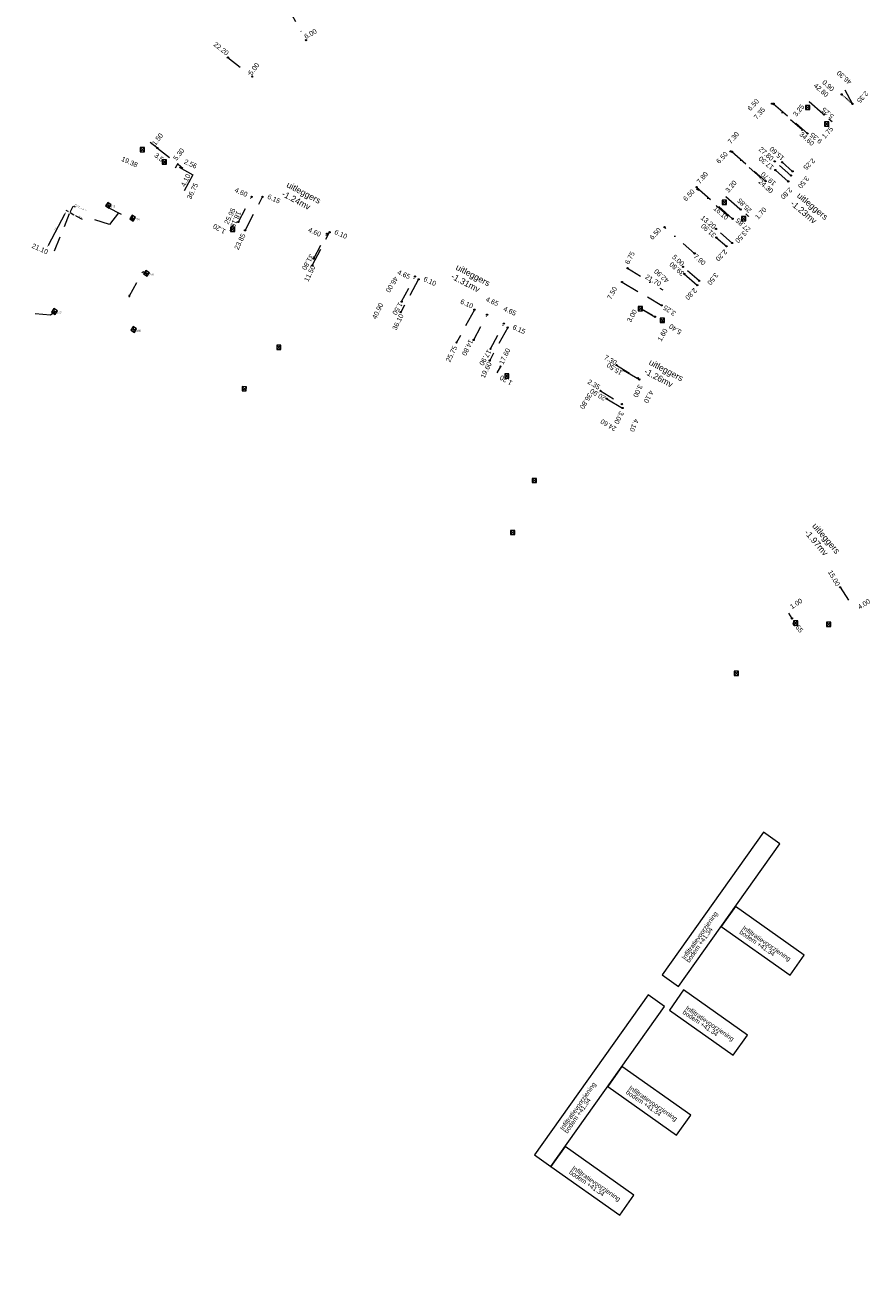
# Model space of a CAD drawing. Header units: inches. Extents: x 0 to 191500, y 0 to 342750.
# Tile 514 of 547: x 189521 to 189658, y 334929 to 335135. Entities that reach past the tile are written whole.
import ezdxf
from ezdxf.enums import TextEntityAlignment as Align

# ---------------------------------------------------------------- set-up
doc = ezdxf.new("R2010")
doc.units = ezdxf.units.IN
doc.header["$MEASUREMENT"] = 0
for name, pattern in [('RI-HWA_HUISAANSLUITING', [4.8, 3, -1.8]), ('RI-HWA_KOLKAANSLUITING', [4.3, 2.5, -1.8]), ('RI-VWA_HUISAANSLUITING', [6.1, 2.5, -1.8, 0, -1.8]), ('STIPPELFIJN', [0.375, 0.25, -0.125])]:
    doc.linetypes.add(name, pattern=pattern)
doc.layers.get('0').update_dxf_attribs({"lineweight": 20})
for name, color, linetype, lineweight in [('ECW', 150, 'Continuous', 20), ('LOODLIJN', 11, 'STIPPELFIJN', 20), ('N-WE-RI-HWA-MAATVOERING-T25', 151, 'Continuous', 20), ('N-WE-RI-HWA_HUISAANSLUITING_PP_160-G', 150, 'RI-HWA_HUISAANSLUITING', 20), ('N-WE-RI-HWA_INFILTRATIE', 4, 'Continuous', 20), ('N-WE-RI-HWA_KOLK-S', 150, 'Continuous', 20), ('N-WE-RI-HWA_KOLKAANSLUITING_PP_160-G', 150, 'RI-HWA_KOLKAANSLUITING', 20), ('N-WE-RI-HWA_RIOOLPUT_ONTSTOPPINGSPUT-G', 150, 'Continuous', 20), ('N-WE-RI-INLAAT', 7, 'Continuous', 20), ('N-WE-RI-VWA-MAATVOERING-T25', 30, 'Continuous', 20), ('N-WE-RI-VWA_HUISAANSLUITING_PP_160-G', 20, 'RI-VWA_HUISAANSLUITING', 20), ('N-WE-RI-VWA_RIOOLPUT_ONTSTOPPINGSPUT-G', 30, 'Continuous', 20), ('Tekst algemeen', 7, 'Continuous', 20)]:
    doc.layers.add(name, color=color, linetype=linetype, lineweight=lineweight)
doc.styles.add('arial', font='arial.ttf')
doc.styles.add('ISO', font='isocpeur.ttf', dxfattribs={"height": 2.5})
doc.styles.add('NLCS-ISO', font='txt')
doc.styles.add('Style-arial', font='arial.shx')
picture_1 = doc.add_image_def('image1.ecw', size_in_pixel=(220000, 285000))

# ---------------------------------------------------------------- blocks, each defined once
blk = doc.blocks.new('A$C2C270354')
h = blk.add_hatch(color=256)
h.dxf.hatch_style = 1
edge = h.paths.add_edge_path()
edge.add_arc((0, 0), 0.1, 0, 360)
blk.add_circle((0, 0), 0.1)

msp = doc.modelspace()

# ---------------------------------------------------------------- linework, layer by layer
at = {"layer": 'LOODLIJN', "ltscale": 0.5}
msp.add_lwpolyline([(189653.62181, 335123.98515), (189655.38914, 335122.43627)], dxfattribs=at)
at = {"layer": 'N-WE-RI-HWA-MAATVOERING-T25', "elevation": 41.335}
msp.add_lwpolyline([(189553.98785, 335101.73404), (189554.5434, 335102.7977)], dxfattribs=at)
at = {"layer": 'N-WE-RI-HWA_HUISAANSLUITING_PP_160-G'}
for p, q in [((189545.64351, 335112.13842, 41.074), (189547.89194, 335110.89747, 41.074)), ((189547.89194, 335110.89747, 41.074), (189546.25379, 335107.83237, 41.074))]:
    msp.add_line(p, q, dxfattribs=at)
for points, elevation in [([(189655.38914, 335122.43627), (189654.215, 335124.662)], 41.22), ([(189642.52481, 335122.47464), (189648.05243, 335117.63027)], 41.22), ([(189648.31055, 335122.85577), (189652.07083, 335119.56028)], 41.22), ([(189635.74075, 335114.6579), (189641.23076, 335109.84648)], 41.22), ([(189642.8126, 335111.65142), (189644.91835, 335109.80594)], 41.22), ([(189643.93306, 335112.92992), (189645.62519, 335111.44694)], 41.22), ([(189556.4048, 335101.82549), (189559.25198, 335107.27674)], 41.335), ([(189629.99307, 335108.85819), (189635.85911, 335103.71722)], 41.22), ([(189634.77072, 335107.33045), (189638.4558, 335104.10087)], 41.22), ([(189567.35161, 335096.10799), (189570.17564, 335101.51492)], 41.335), ([(189633.18976, 335100.67139), (189634.84428, 335099.22138)], 41.22), ([(189627.98288, 335094.73015), (189630.08864, 335092.88467)], 41.22), ([(189584.68716, 335093.84199), (189581.77133, 335088.48401)], 41.339), ([(189617.82689, 335093.40109), (189624.29059, 335089.59706)], 41.198), ([(189593.77815, 335088.89463), (189590.86232, 335083.53665)], 41.339), ([(189620.61462, 335089.26575), (189624.57902, 335086.93261)], 41.198), ([(189599.20395, 335085.99881), (189596.26421, 335080.59692)], 41.339), ([(189598.02092, 335079.6409), (189597.44732, 335078.58688)], 41.339), ([(189618.07735, 335079.03969), (189620.66283, 335077.51808)], 41.198), ([(189615.33845, 335074.38583), (189617.92393, 335072.86422)], 41.198)]:
    msp.add_lwpolyline(points, dxfattribs=dict(at, elevation=elevation))
for points in [[(189655.38914, 335122.43627), (189654.215, 335124.662)], [(189642.52481, 335122.47464), (189648.05243, 335117.63027)], [(189635.74075, 335114.6579), (189641.23076, 335109.84648)], [(189642.8126, 335111.65142), (189644.91835, 335109.80594)], [(189643.93306, 335112.92992), (189645.62519, 335111.44694)], [(189556.4048, 335101.82549), (189559.25198, 335107.27674)], [(189629.99307, 335108.85819), (189635.85911, 335103.71722)], [(189553.98785, 335101.73404), (189554.5434, 335102.7977)], [(189567.35161, 335096.10799), (189570.17564, 335101.51492)], [(189633.18976, 335100.67139), (189634.84428, 335099.22138)], [(189627.98288, 335094.73015), (189630.08864, 335092.88467)], [(189584.68716, 335093.84199), (189581.77133, 335088.48401)], [(189617.82689, 335093.40109), (189624.29059, 335089.59706)], [(189593.77815, 335088.89463), (189590.86232, 335083.53665)], [(189599.20395, 335085.99881), (189596.26421, 335080.59692)], [(189598.02092, 335079.6409), (189597.44732, 335078.58688)], [(189618.07735, 335079.03969), (189620.66283, 335077.51808)], [(189615.33845, 335074.38583), (189617.92393, 335072.86422)]]:
    msp.add_lwpolyline(points, dxfattribs=at)
at = {"layer": 'N-WE-RI-HWA_INFILTRATIE'}
for p, q in [((189640.8955, 335003.71561), (189624.39815, 334980.44755)), ((189627.05519, 334978.56367), (189643.55254, 335001.83173)), ((189643.55254, 335001.83173), (189640.8955, 335003.71561)), ((189624.39815, 334980.44755), (189627.05519, 334978.56367))]:
    msp.add_line(p, q, dxfattribs=at)
at = {"layer": 'N-WE-RI-HWA_INFILTRATIE', "flags": 128}
for points in [[(189636.30952, 334991.61608), (189633.99583, 334988.35283), (189645.20813, 334980.40316), (189647.52182, 334983.66642), (189636.30952, 334991.61608)], [(189606.23937, 334949.2048), (189624.7415, 334975.30042), (189622.08446, 334977.18429), (189603.58233, 334951.08867), (189606.23937, 334949.2048)], [(189627.87095, 334977.98529), (189625.55726, 334974.72203), (189635.9538, 334967.35075), (189638.26749, 334970.61401), (189627.87095, 334977.98529)], [(189617.8129, 334965.52824), (189615.49921, 334962.26498), (189626.71152, 334954.31532), (189629.02521, 334957.57857), (189617.8129, 334965.52824)], [(189608.55306, 334952.46805), (189606.23937, 334949.2048), (189617.45168, 334941.25513), (189619.76537, 334944.51839), (189608.55306, 334952.46805)]]:
    msp.add_lwpolyline(points, close=True, dxfattribs=at)
at = {"layer": 'N-WE-RI-HWA_KOLK-S'}
for p, q in [((189647.75523, 335122.20332), (189647.75373, 335121.50687)), ((189647.75373, 335121.50687), (189648.45168, 335122.20182)), ((189647.75373, 335121.50687), (189648.45018, 335121.50537)), ((189648.45018, 335121.50537), (189647.75523, 335122.20332)), ((189648.45168, 335122.20182), (189647.75523, 335122.20332)), ((189648.45018, 335121.50537), (189648.45168, 335122.20182)), ((189650.81933, 335119.49751), (189650.81783, 335118.80105)), ((189650.81783, 335118.80105), (189651.51578, 335119.49601)), ((189651.51428, 335118.79956), (189650.81933, 335119.49751)), ((189651.51578, 335119.49601), (189650.81933, 335119.49751)), ((189651.51428, 335118.79956), (189651.51578, 335119.49601)), ((189650.81783, 335118.80105), (189651.51428, 335118.79956)), ((189539.33526, 335115.32317), (189539.33377, 335114.62672)), ((189539.33377, 335114.62672), (189540.03172, 335115.32167)), ((189540.03022, 335114.62522), (189539.33526, 335115.32317)), ((189540.03172, 335115.32167), (189539.33526, 335115.32317)), ((189540.03022, 335114.62522), (189540.03172, 335115.32167)), ((189539.33377, 335114.62672), (189540.03022, 335114.62522)), ((189542.89791, 335113.29796), (189542.89642, 335112.60151)), ((189542.89642, 335112.60151), (189543.59437, 335113.29646)), ((189543.59287, 335112.60001), (189542.89791, 335113.29796)), ((189543.59437, 335113.29646), (189542.89791, 335113.29796)), ((189543.59287, 335112.60001), (189543.59437, 335113.29646)), ((189542.89642, 335112.60151), (189543.59287, 335112.60001)), ((189534.02401, 335106.38987), (189533.64546, 335105.80528)), ((189533.64546, 335105.80528), (189534.6086, 335106.01132)), ((189533.64546, 335105.80528), (189534.23005, 335105.42673)), ((189534.23005, 335105.42673), (189534.02401, 335106.38987)), ((189534.6086, 335106.01132), (189534.02401, 335106.38987)), ((189534.23005, 335105.42673), (189534.6086, 335106.01132)), ((189634.17234, 335106.753), (189634.17084, 335106.05654)), ((189634.17084, 335106.05654), (189634.86879, 335106.7515)), ((189634.17084, 335106.05654), (189634.8673, 335106.05505)), ((189634.8673, 335106.05505), (189634.17234, 335106.753)), ((189634.86879, 335106.7515), (189634.17234, 335106.753)), ((189634.8673, 335106.05505), (189634.86879, 335106.7515)), ((189537.97861, 335104.31062), (189537.60006, 335103.72602)), ((189537.60006, 335103.72602), (189538.5632, 335103.93207)), ((189537.60006, 335103.72602), (189538.18465, 335103.34747)), ((189538.18465, 335103.34747), (189537.97861, 335104.31062)), ((189538.5632, 335103.93207), (189537.97861, 335104.31062)), ((189538.18465, 335103.34747), (189538.5632, 335103.93207)), ((189637.28373, 335104.0698), (189637.28223, 335103.37334)), ((189637.28223, 335103.37334), (189637.98018, 335104.0683)), ((189637.28223, 335103.37334), (189637.97868, 335103.37185)), ((189637.97868, 335103.37185), (189637.28373, 335104.0698)), ((189637.98018, 335104.0683), (189637.28373, 335104.0698)), ((189637.97868, 335103.37185), (189637.98018, 335104.0683)), ((189554.04418, 335102.32818), (189554.04268, 335101.63173)), ((189554.04268, 335101.63173), (189554.74063, 335102.32669)), ((189554.04268, 335101.63173), (189554.73913, 335101.63023)), ((189554.73913, 335101.63023), (189554.04418, 335102.32818)), ((189554.74063, 335102.32669), (189554.04418, 335102.32818)), ((189554.73913, 335101.63023), (189554.74063, 335102.32669)), ((189540.22265, 335095.3062), (189539.8441, 335094.72161)), ((189539.8441, 335094.72161), (189540.80725, 335094.92765)), ((189539.8441, 335094.72161), (189540.4287, 335094.34306)), ((189540.4287, 335094.34306), (189540.22265, 335095.3062)), ((189540.80725, 335094.92765), (189540.22265, 335095.3062)), ((189540.4287, 335094.34306), (189540.80725, 335094.92765)), ((189525.24683, 335089.06512), (189524.86828, 335088.48052)), ((189524.86828, 335088.48052), (189525.83143, 335088.68657)), ((189524.86828, 335088.48052), (189525.45288, 335088.10197)), ((189525.45288, 335088.10197), (189525.24683, 335089.06512)), ((189525.83143, 335088.68657), (189525.24683, 335089.06512)), ((189525.45288, 335088.10197), (189525.83143, 335088.68657)), ((189620.48546, 335089.4024), (189620.48397, 335088.70595)), ((189620.48397, 335088.70595), (189621.18192, 335089.4009)), ((189620.48397, 335088.70595), (189621.18042, 335088.70445)), ((189621.18042, 335088.70445), (189620.48546, 335089.4024)), ((189621.18192, 335089.4009), (189620.48546, 335089.4024)), ((189621.18042, 335088.70445), (189621.18192, 335089.4009)), ((189624.03936, 335087.51442), (189624.03786, 335086.81796)), ((189624.03786, 335086.81796), (189624.73581, 335087.51292)), ((189624.03786, 335086.81796), (189624.73432, 335086.81647)), ((189624.73432, 335086.81647), (189624.03936, 335087.51442)), ((189624.73581, 335087.51292), (189624.03936, 335087.51442)), ((189624.73432, 335086.81647), (189624.73581, 335087.51292)), ((189538.15345, 335086.13075), (189537.7749, 335085.54616)), ((189537.7749, 335085.54616), (189538.73804, 335085.7522)), ((189537.7749, 335085.54616), (189538.35949, 335085.16761)), ((189538.35949, 335085.16761), (189538.15345, 335086.13075)), ((189538.73804, 335085.7522), (189538.15345, 335086.13075)), ((189538.35949, 335085.16761), (189538.73804, 335085.7522)), ((189561.55922, 335083.09799, 41.621), (189561.55773, 335082.40154, 41.621)), ((189561.55773, 335082.40154, 41.621), (189562.25568, 335083.0965, 41.621)), ((189561.55773, 335082.40154, 41.621), (189562.25418, 335082.40005, 41.621)), ((189562.25418, 335082.40005, 41.621), (189561.55922, 335083.09799, 41.621)), ((189562.25568, 335083.0965, 41.621), (189561.55922, 335083.09799, 41.621)), ((189562.25418, 335082.40005, 41.621), (189562.25568, 335083.0965, 41.621)), ((189598.70994, 335078.44568), (189598.70844, 335077.74923)), ((189598.70844, 335077.74923), (189599.40639, 335078.44418)), ((189599.4049, 335077.74773), (189598.70994, 335078.44568)), ((189599.40639, 335078.44418), (189598.70994, 335078.44568)), ((189599.4049, 335077.74773), (189599.40639, 335078.44418)), ((189555.91322, 335076.34399, 41.615), (189555.91173, 335075.64754, 41.615)), ((189555.91173, 335075.64754, 41.615), (189556.60968, 335076.3425, 41.615)), ((189556.60818, 335075.64605, 41.615), (189555.91322, 335076.34399, 41.615)), ((189556.60968, 335076.3425, 41.615), (189555.91322, 335076.34399, 41.615)), ((189556.60818, 335075.64605, 41.615), (189556.60968, 335076.3425, 41.615)), ((189598.70844, 335077.74923), (189599.4049, 335077.74773)), ((189555.91173, 335075.64754, 41.615), (189556.60818, 335075.64605, 41.615)), ((189603.17591, 335061.39831), (189603.17441, 335060.70186)), ((189603.17441, 335060.70186), (189603.87236, 335061.39682)), ((189603.17441, 335060.70186), (189603.87086, 335060.70036)), ((189603.87086, 335060.70036), (189603.17591, 335061.39831)), ((189603.87236, 335061.39682), (189603.17591, 335061.39831)), ((189603.87086, 335060.70036), (189603.87236, 335061.39682)), ((189599.66122, 335052.92099, 41.762), (189599.65973, 335052.22454, 41.762)), ((189599.65973, 335052.22454, 41.762), (189600.35768, 335052.9195, 41.762)), ((189599.65973, 335052.22454, 41.762), (189600.35618, 335052.22305, 41.762)), ((189600.35618, 335052.22305, 41.762), (189599.66122, 335052.92099, 41.762)), ((189600.35768, 335052.9195, 41.762), (189599.66122, 335052.92099, 41.762)), ((189600.35618, 335052.22305, 41.762), (189600.35768, 335052.9195, 41.762)), ((189645.78203, 335038.1816), (189645.78053, 335037.48514)), ((189645.78053, 335037.48514), (189646.47848, 335038.1801)), ((189645.78053, 335037.48514), (189646.47698, 335037.48365)), ((189646.47698, 335037.48365), (189645.78203, 335038.1816)), ((189646.47848, 335038.1801), (189645.78203, 335038.1816)), ((189646.47698, 335037.48365), (189646.47848, 335038.1801)), ((189651.17574, 335037.96329), (189651.17424, 335037.26684)), ((189651.17424, 335037.26684), (189651.87219, 335037.9618)), ((189651.17424, 335037.26684), (189651.8707, 335037.26534)), ((189651.8707, 335037.26534), (189651.17574, 335037.96329)), ((189651.87219, 335037.9618), (189651.17574, 335037.96329)), ((189651.8707, 335037.26534), (189651.87219, 335037.9618)), ((189636.11722, 335029.93899, 41.943), (189636.11573, 335029.24254, 41.943)), ((189636.11573, 335029.24254, 41.943), (189636.81368, 335029.9375, 41.943)), ((189636.11573, 335029.24254, 41.943), (189636.81218, 335029.24105, 41.943)), ((189636.81218, 335029.24105, 41.943), (189636.11722, 335029.93899, 41.943)), ((189636.81368, 335029.9375, 41.943), (189636.11722, 335029.93899, 41.943)), ((189636.81218, 335029.24105, 41.943), (189636.81368, 335029.9375, 41.943))]:
    msp.add_line(p, q, dxfattribs=at)
at = {"layer": 'N-WE-RI-HWA_KOLKAANSLUITING_PP_160-G'}
for p, q in [((189545.46684, 335112.74981, 41.074), (189545.03212, 335111.96175, 41.074)), ((189525.36136, 335098.46388), (189527.81472, 335104.57173))]:
    msp.add_line(p, q, dxfattribs=at)
for points in [[(189648.31055, 335122.85577), (189652.07083, 335119.56028)], [(189634.77072, 335107.33045), (189638.4558, 335104.10087)], [(189535.79156, 335104.68255), (189534.33141, 335102.78592), (189531.157, 335103.77333)], [(189537.54718, 335091.12591), (189539.74797, 335095.09133), (189540.13458, 335094.91427)], [(189620.61462, 335089.26575), (189624.57902, 335086.93261)], [(189653.37876, 335043.63308), (189655.54838, 335040.27261)], [(189644.98126, 335039.40171), (189645.52366, 335038.56159)]]:
    msp.add_lwpolyline(points, dxfattribs=at)
for points, elevation in [([(189542.10653, 335115.24779), (189540.92407, 335116.17071)], 40.948), ([(189542.10653, 335115.24779), (189546.28458, 335111.98682)], 40.948), ([(189534.02062, 335105.70664), (189533.97335, 335105.61715), (189537.98188, 335103.55668), (189538.00699, 335103.60361)], 41.666), ([(189525.24295, 335088.37492), (189524.67181, 335088.00273), (189521.14963, 335088.33288)], 41.60431)]:
    msp.add_lwpolyline(points, dxfattribs=dict(at, elevation=elevation))
at = {"layer": 'N-WE-RI-HWA_RIOOLPUT_ONTSTOPPINGSPUT-G'}
for p, q in [((189642.62268, 335122.49518), (189642.42694, 335122.45411)), ((189642.50427, 335122.57251), (189642.54535, 335122.37678)), ((189655.48701, 335122.45681), (189655.29128, 335122.41573)), ((189655.36861, 335122.53414), (189655.40968, 335122.3384)), ((189635.83861, 335114.67844), (189635.64288, 335114.63736)), ((189635.72021, 335114.75577), (189635.76128, 335114.56004)), ((189645.72306, 335111.46748), (189645.52732, 335111.42641)), ((189645.60465, 335111.54481), (189645.64573, 335111.34908)), ((189645.01622, 335109.82648), (189644.82049, 335109.78541)), ((189644.89782, 335109.90381), (189644.93889, 335109.70808)), ((189559.34985, 335107.29727), (189559.15411, 335107.2562)), ((189559.23144, 335107.3746), (189559.27252, 335107.17887)), ((189630.09093, 335108.87873), (189629.8952, 335108.83765)), ((189629.97253, 335108.95606), (189630.0136, 335108.76032)), ((189570.27351, 335101.53545), (189570.07777, 335101.49438)), ((189570.1551, 335101.61278), (189570.19618, 335101.41705)), ((189634.94215, 335099.24192), (189634.74641, 335099.20084)), ((189634.82374, 335099.31924), (189634.86482, 335099.12351)), ((189584.78503, 335093.86253), (189584.58929, 335093.82145)), ((189584.66662, 335093.93986), (189584.7077, 335093.74412)), ((189617.92476, 335093.42163), (189617.72902, 335093.38055)), ((189617.80635, 335093.49896), (189617.84743, 335093.30322)), ((189630.18651, 335092.90521), (189629.99077, 335092.86413)), ((189630.0681, 335092.98254), (189630.10918, 335092.7868)), ((189593.87602, 335088.91517), (189593.68028, 335088.87409)), ((189593.75761, 335088.9925), (189593.79869, 335088.79676)), ((189599.30181, 335086.01935), (189599.10608, 335085.97827)), ((189599.18341, 335086.09668), (189599.22448, 335085.90094)), ((189620.7607, 335077.53862), (189620.56496, 335077.49754)), ((189620.64229, 335077.61595), (189620.68337, 335077.42021)), ((189618.0218, 335072.88476), (189617.82606, 335072.84368)), ((189617.90339, 335072.96209), (189617.94447, 335072.76635))]:
    msp.add_line(p, q, dxfattribs=at)
for centre in [(189642.52481, 335122.47464), (189655.38914, 335122.43627), (189635.74075, 335114.6579), (189645.62519, 335111.44694), (189644.91835, 335109.80594), (189559.25198, 335107.27674), (189629.99307, 335108.85819), (189570.17564, 335101.51492), (189634.84428, 335099.22138), (189584.68716, 335093.84199), (189617.82689, 335093.40109), (189630.08864, 335092.88467), (189593.77815, 335088.89463), (189599.20395, 335085.99881), (189620.66283, 335077.51808), (189617.92393, 335072.86422)]:
    msp.add_circle(centre, 0.1, dxfattribs=at)
at = {"layer": 'N-WE-RI-VWA-MAATVOERING-T25', "ltscale": 2}
for p, q in [((189527.5803, 335104.87549), (189527.27169, 335105.04061)), ((189524.35181, 335099.40096), (189527.10817, 335104.5528)), ((189527.88891, 335104.71038), (189528.52212, 335104.3716)), ((189528.83073, 335104.20648), (189529.83549, 335103.66892))]:
    msp.add_line(p, q, dxfattribs=at)
for points in [[(189527.05674, 335104.58032), (189527.15961, 335104.52529), (189527.27328, 335104.86141)], [(189527.60782, 335104.92693), (189527.55278, 335104.82406), (189527.88891, 335104.71038)], [(189528.85825, 335104.25792), (189528.80321, 335104.15505), (189528.52212, 335104.3716)], [(189524.30038, 335099.42848), (189524.40325, 335099.37344), (189524.1867, 335099.09235)]]:
    msp.add_solid(points, dxfattribs=at)
at = {"layer": 'N-WE-RI-VWA_HUISAANSLUITING_PP_160-G'}
for points, elevation in [([(189563.39911, 335138.07502), (189566.32269, 335132.83549)], 40.948), ([(189553.61224, 335129.98919), (189557.55379, 335126.9128)], 40.948), ([(189647.18399, 335118.20457), (189642.28089, 335122.47184)], 41.205), ([(189640.42201, 335110.43504), (189635.51891, 335114.70231)], 41.205), ([(189645.3599, 335110.77741), (189642.71977, 335113.07517)], 41.205), ([(189635.03868, 335104.24959), (189630.13558, 335108.51686)], 41.205), ([(189629.65536, 335098.06413), (189624.75226, 335102.3314)], 41.205), ([(189635.77495, 335099.76429), (189633.13482, 335102.06205)], 41.205), ([(189618.72477, 335095.64991), (189624.46898, 335092.10498)], 41.205), ([(189630.39163, 335093.57884), (189627.7515, 335095.8766)], 41.205), ([(189581.91401, 335090.2009), (189584.09361, 335094.30844)], 41.365), ([(189593.66245, 335083.96679), (189595.84205, 335088.07432)], 41.365), ([(189596.40081, 335082.51372), (189598.5804, 335086.62126)], 41.365), ([(189616.91978, 335079.87226), (189620.40886, 335077.71904)], 41.285), ([(189614.32016, 335075.65984), (189617.80924, 335073.50662)], 41.285)]:
    msp.add_lwpolyline(points, dxfattribs=dict(at, elevation=elevation))
for points in [[(189647.18399, 335118.20457), (189642.28089, 335122.47184)], [(189640.42201, 335110.43504), (189635.51891, 335114.70231)], [(189645.3599, 335110.77741), (189642.71977, 335113.07517)], [(189555.31757, 335103.18933), (189557.46676, 335107.29859)], [(189635.03868, 335104.24959), (189630.13558, 335108.51686)], [(189567.58877, 335097.21138), (189569.75285, 335101.27054)], [(189629.65536, 335098.06413), (189624.75226, 335102.3314)], [(189635.77495, 335099.76429), (189633.13482, 335102.06205)], [(189618.72477, 335095.64991), (189624.46898, 335092.10498)], [(189630.39163, 335093.57884), (189627.7515, 335095.8766)], [(189581.91401, 335090.2009), (189584.09361, 335094.30844)], [(189593.66245, 335083.96679), (189595.84205, 335088.07432)], [(189596.40081, 335082.51372), (189598.5804, 335086.62126)], [(189616.91978, 335079.87226), (189620.40886, 335077.71904)], [(189614.32016, 335075.65984), (189617.80924, 335073.50662)]]:
    msp.add_lwpolyline(points, dxfattribs=at)
at = {"layer": 'N-WE-RI-VWA_RIOOLPUT_ONTSTOPPINGSPUT-G'}
for p, q in [((189566.41282, 335132.87882, 40.948), (189566.23256, 335132.79216, 40.948)), ((189566.27936, 335132.92561, 40.948), (189566.36602, 335132.74536, 40.948)), ((189557.64391, 335126.95612, 40.948), (189557.46366, 335126.86947, 40.948)), ((189557.51046, 335127.00292, 40.948), (189557.59712, 335126.82267, 40.948)), ((189642.37101, 335122.51517), (189642.19076, 335122.42851)), ((189642.23756, 335122.56196), (189642.32421, 335122.38171)), ((189635.60903, 335114.74564), (189635.42878, 335114.65898)), ((189635.47558, 335114.79243), (189635.56223, 335114.61218)), ((189645.45003, 335110.82074), (189645.26977, 335110.73408)), ((189645.31657, 335110.86753), (189645.40323, 335110.68728)), ((189557.55688, 335107.34192), (189557.37663, 335107.25526)), ((189557.42343, 335107.38871), (189557.51008, 335107.20846)), ((189630.22571, 335108.56018), (189630.04545, 335108.47353)), ((189630.09225, 335108.60698), (189630.17891, 335108.42673)), ((189569.84297, 335101.31387), (189569.66272, 335101.22721)), ((189569.70952, 335101.36066), (189569.79618, 335101.18041)), ((189624.84238, 335102.37473), (189624.66213, 335102.28808)), ((189624.70893, 335102.42153), (189624.79558, 335102.24128)), ((189635.86508, 335099.80762), (189635.68483, 335099.72096)), ((189635.73163, 335099.85441), (189635.81828, 335099.67416)), ((189618.8149, 335095.69324), (189618.63465, 335095.60659)), ((189618.68145, 335095.74004), (189618.7681, 335095.55979)), ((189584.18373, 335094.35177), (189584.00348, 335094.26511)), ((189584.05028, 335094.39857), (189584.13694, 335094.21831)), ((189630.48176, 335093.62216), (189630.3015, 335093.53551)), ((189630.3483, 335093.66896), (189630.43496, 335093.48871)), ((189595.93217, 335088.11765), (189595.75192, 335088.031)), ((189595.79872, 335088.16445), (189595.88537, 335087.9842)), ((189598.67053, 335086.66459), (189598.49028, 335086.57793)), ((189598.53708, 335086.71139), (189598.62373, 335086.53113)), ((189620.49898, 335077.76236), (189620.31873, 335077.67571)), ((189620.36553, 335077.80916), (189620.45218, 335077.62891)), ((189617.89936, 335073.54994), (189617.71911, 335073.46329)), ((189617.76591, 335073.59674), (189617.85257, 335073.41649))]:
    msp.add_line(p, q, dxfattribs=at)
for centre in [(189566.32269, 335132.83549, 40.948), (189557.55379, 335126.9128, 40.948), (189642.28089, 335122.47184), (189635.51891, 335114.70231), (189645.3599, 335110.77741), (189557.46676, 335107.29859), (189630.13558, 335108.51686), (189569.75285, 335101.27054), (189624.75226, 335102.3314), (189635.77495, 335099.76429), (189618.72477, 335095.64991), (189584.09361, 335094.30844), (189630.39163, 335093.57884), (189595.84205, 335088.07432), (189598.5804, 335086.62126), (189620.40886, 335077.71904), (189617.80924, 335073.50662)]:
    msp.add_circle(centre, 0.1, dxfattribs=at)
at = {"layer": 'Tekst algemeen', "ltscale": 2}
msp.add_lwpolyline([(189527.96965, 335104.88557), (189528.41339, 335105.78445), (189528.74129, 335105.66203)], dxfattribs=at)
msp.add_solid([(189528.02196, 335104.85975), (189527.81472, 335104.57173), (189527.91735, 335104.91139)], dxfattribs=at)

# ---------------------------------------------------------------- block references
at = {"layer": 'N-WE-RI-INLAAT', "rotation": 0.06357443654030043}
for p in [(189553.61224, 335129.98919, 40.948), (189653.62181, 335123.98515), (189650.75473, 335120.7137), (189647.18399, 335118.20457), (189648.05243, 335117.63027), (189542.10653, 335115.24779, 40.948), (189642.71977, 335113.07517), (189642.8126, 335111.65142), (189643.93306, 335112.92992), (189640.42201, 335110.43504), (189641.23076, 335109.84648), (189637.1773, 335105.22134), (189555.31757, 335103.18933), (189635.03868, 335104.24959), (189635.85911, 335103.71722), (189556.4048, 335101.82549), (189633.13482, 335102.06205), (189633.18976, 335100.67139), (189567.58877, 335097.21138), (189629.65536, 335098.06413), (189567.35161, 335096.10799), (189627.7515, 335095.8766), (189627.98288, 335094.73015), (189581.77133, 335088.48401), (189581.91401, 335090.2009), (189624.29059, 335089.59706), (189623.2001, 335087.74414), (189590.86232, 335083.53665), (189593.66245, 335083.96679), (189596.40081, 335082.51372), (189596.26421, 335080.59692), (189598.02092, 335079.6409), (189616.91978, 335079.87226), (189618.07735, 335079.03969), (189614.32016, 335075.65984), (189615.33845, 335074.38583), (189653.37876, 335043.63308), (189645.52366, 335038.56159)]:
    msp.add_blockref('A$C2C270354', p, dxfattribs=at)
at = {"layer": 'N-WE-RI-INLAAT', "xscale": -1, "rotation": 279.7798065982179}
msp.add_blockref('A$C2C270354', (189537.54718, 335091.12591), dxfattribs=at)

# ---------------------------------------------------------------- texts
at = {"layer": 'N-WE-RI-HWA-MAATVOERING-T25', "style": 'NLCS-ISO'}
for s, p in [('41.61', (189534.16742, 335105.89192)), ('41.54', (189538.11505, 335103.78311)), ('41.58', (189540.33576, 335094.82778)), ('41.62', (189525.36364, 335088.57126)), ('41.66', (189538.26153, 335085.64715))]:
    msp.add_text(s, height=0.35, rotation=0.0172877, dxfattribs=at).set_placement(p, align=Align.TOP_LEFT)
at = {"layer": 'N-WE-RI-HWA-MAATVOERING-T25', "char_height": 0.8, "attachment_point": 1}
for s, insert, width, rotation in [('46.30', (189654.80253, 335125.51792, -41.115), 5.1756488, 138.7518839), ('46.30', (189654.80253, 335125.51792, -41.115), 5.176, 138.7518839), ('0.90', (189650.9109, 335126.44219, 0.17), 5.176, 317.8208969), ('2.35', (189658.0665, 335124.06408, 0.105), 5.1756488, 227.3072597), ('2.35', (189658.0665, 335124.06408, 0.105), 5.176, 227.3072597), ('7.35', (189639.21936, 335120.32688, -41.115), 5.1756488, 50.1848802), ('7.35', (189639.21936, 335120.32688, -41.115), 5.176, 50.1848802), ('3.25', (189645.62265, 335120.8179, 0.083), 5.1756488, 50.1848802), ('3.25', (189645.62265, 335120.8179, 0.083), 5.176, 50.1848802), ('5.25', (189651.89951, 335119.93798, 41.115), 5.176, 139.4804317), ('7.30', (189634.97672, 335116.34982, -41.115), 5.1756488, 50.1848802), ('7.30', (189634.97672, 335116.34982, -41.115), 5.176, 50.1848802), ('9.35', (189650.02238, 335115.87874, 0.17), 5.1756488, 141.059245), ('9.35', (189650.02238, 335115.87874, 0.17), 5.176, 141.059245), ('1.75', (189650.29265, 335117.2342, 0.083), 5.1756488, 48.3390466), ('1.75', (189650.29265, 335117.2342, 0.083), 5.176, 48.3390466), ('15.60', (189643.81941, 335113.10236, 0.17), 5.1756488, 137.8208969), ('15.60', (189643.81941, 335113.10236, 0.17), 5.176, 137.8208969), ('2.56', (189546.70529, 335113.46919, 41.074), 5.176, 335.9045673), ('17.30', (189642.14026, 335111.61639, 0.17), 5.1756488, 140.8679709), ('17.30', (189642.14026, 335111.61639, 0.17), 5.176, 140.8679709), ('2.25', (189649.38752, 335113.07496, 0.105), 5.1756488, 224.5265837), ('2.25', (189649.38752, 335113.07496, 0.105), 5.176, 224.5265837), ('7.80', (189629.91451, 335109.83098, -41.115), 5.1756488, 50.1848802), ('7.80', (189629.91451, 335109.83098, -41.115), 5.176, 50.1848802), ('19.70', (189642.45723, 335109.01425, 0.17), 5.176, 139.2062503), ('4.10', (189545.89311, 335109.19535, 41.115), 5.176, 64.0012834), ('36.75', (189546.86509, 335107.16652, -41.115), 5.1756488, 64.0012834), ('36.75', (189546.86509, 335107.16652, -41.115), 5.176, 64.0012834), ('3.20', (189634.5952, 335108.42034, 0.083), 5.1756488, 50.1848802), ('3.20', (189634.5952, 335108.42034, 0.083), 5.176, 50.1848802), ('6.15', (189560.27872, 335107.76866, 0.22), 5.1756488, 335.9045673), ('6.15', (189560.27872, 335107.76866, 0.22), 5.176, 335.9045673), ('2.80', (189645.66906, 335108.31074, 0.105), 5.1756488, 224.508419), ('2.80', (189645.66906, 335108.31074, 0.105), 5.176, 224.508419), ('25.95', (189552.9539, 335103.07532), 5.176, 64.0012834), ('25.85', (189638.44728, 335104.59737, 0.17), 5.176, 133.9109823), ('1.70', (189639.42303, 335104.07708, 0.083), 5.176, 48.3390466), ('27.85', (189638.30681, 335101.45232, 0.17), 5.1756488, 137.8208969), ('27.85', (189638.30681, 335101.45232, 0.17), 5.176, 137.8208969), ('1.20', (189552.92963, 335101.18811, -41.115), 5.1756488, 150.0036889), ('1.20', (189552.92963, 335101.18811, -41.115), 5.176, 150.0036889), ('23.85', (189554.58602, 335098.92406, -41.115), 5.1756488, 64.0012834), ('23.85', (189554.58602, 335098.92406, -41.115), 5.176, 64.0012834), ('6.10', (189571.20239, 335102.00685, 0.22), 5.1756488, 335.9045673), ('6.10', (189571.20239, 335102.00685, 0.22), 5.176, 335.9045673), ('31.90', (189632.66724, 335100.56029, 0.17), 5.1756488, 137.8208969), ('31.90', (189632.66724, 335100.56029, 0.17), 5.176, 137.8208969), ('2.20', (189635.0726, 335098.23745, 0.105), 5.1756488, 225.5378238), ('2.20', (189635.0726, 335098.23745, 0.105), 5.176, 225.5378238), ('11.50', (189565.96555, 335093.73546, -41.115), 5.1756488, 64.0012834), ('11.50', (189565.96555, 335093.73546, -41.115), 5.176, 64.0012834), ('42.90', (189625.02216, 335093.16898, 0.17), 5.1756488, 138.2903302), ('42.90', (189625.02216, 335093.16898, 0.17), 5.176, 138.2903302), ('39.80', (189627.53541, 335094.32023, 0.17), 5.1756488, 138.2903302), ('39.80', (189627.53541, 335094.32023, 0.17), 5.176, 138.2903302), ('6.10', (189585.71391, 335094.33392, 0.224), 5.1756488, 335.9045673), ('6.10', (189585.71391, 335094.33392, 0.224), 5.176, 335.9045673), ('7.50', (189615.35249, 335090.85588, 0.083), 5.1756488, 61.6033962), ('7.50', (189615.35249, 335090.85588, 0.083), 5.176, 61.6033962), ('6.10', (189591.71794, 335090.66725, -41.141), 5.1756488, 335.9045673), ('6.10', (189591.71794, 335090.66725, -41.141), 5.176, 335.9045673), ('2.80', (189630.12587, 335091.92326, 0.105), 5.1756488, 225.3275197), ('2.80', (189630.12587, 335091.92326, 0.105), 5.176, 225.3275197), ('40.90', (189577.03847, 335087.61577, -41.115), 5.1756488, 64.0012834), ('40.90', (189577.03847, 335087.61577, -41.115), 5.176, 64.0012834), ('3.00', (189618.58048, 335087.13455, 0.083), 5.1756488, 61.6033962), ('3.00', (189618.58048, 335087.13455, 0.083), 5.176, 61.6033962), ('3.25', (189626.24085, 335087.82809, 0.17), 5.1756488, 146.5759365), ('3.25', (189626.24085, 335087.82809, 0.17), 5.176, 146.5759365), ('36.10', (189580.34166, 335085.82632, -41.115), 5.1756488, 64.0012834), ('36.10', (189580.34166, 335085.82632, -41.115), 5.176, 64.0012834), ('6.15', (189600.23069, 335086.49074, 0.224), 5.1756488, 335.9045673), ('6.15', (189600.23069, 335086.49074, 0.224), 5.176, 335.9045673), ('5.40', (189627.19599, 335084.79067, 0.17), 5.1756488, 147.2669167), ('5.40', (189627.19599, 335084.79067, 0.17), 5.176, 147.2669167), ('1.60', (189623.53336, 335084.05835, 0.083), 5.1756488, 59.5838516), ('1.60', (189623.53336, 335084.05835, 0.083), 5.176, 59.5838516), ('25.75', (189589.07389, 335080.6191, -41.115), 5.1756488, 64.0012834), ('25.75', (189589.07389, 335080.6191, -41.115), 5.176, 64.0012834), ('17.60', (189597.73593, 335080.22421, -41.115), 5.1756488, 64.0012834), ('17.60', (189597.73593, 335080.22421, -41.115), 5.176, 64.0012834), ('19.60', (189594.70228, 335077.99115, -41.115), 5.1756488, 64.0012834), ('19.60', (189594.70228, 335077.99115, -41.115), 5.176, 64.0012834), ('15.50', (189617.55789, 335078.13193, 0.17), 5.1756488, 147.0894775), ('15.50', (189617.55789, 335078.13193, 0.17), 5.176, 147.0894775), ('1.20', (189599.65739, 335076.49022, 0.224), 5.1756488, 150.0036889), ('1.20', (189599.65739, 335076.49022, 0.224), 5.176, 150.0036889), ('3.00', (189621.23756, 335076.45825, 0.083), 5.1756488, 245.3880619), ('3.00', (189621.23756, 335076.45825, 0.083), 5.176, 245.3880619), ('20.90', (189614.88518, 335073.98796, 0.17), 5.1756488, 149.4925108), ('20.90', (189614.88518, 335073.98796, 0.17), 5.176, 149.4925108), ('3.00', (189618.17694, 335072.07515, 0.083), 5.1756488, 243.9330758), ('3.00', (189618.17694, 335072.07515, 0.083), 5.176, 243.9330758), ('24.60', (189616.58807, 335069.02216, 0.17), 5.1756488, 149.4925108), ('24.60', (189616.58807, 335069.02216, 0.17), 5.176, 149.4925108), ('1.00', (189645.08389, 335040.71437, 0.224), 5.176, 33.4194603), ('4.00', (189656.13528, 335040.64808), 5.176, 33.4194603)]:
    msp.add_mtext(s, dxfattribs=dict(at, insert=insert, width=width, rotation=rotation))
at = {"layer": 'N-WE-RI-VWA-MAATVOERING-T25', "char_height": 0.8, "attachment_point": 1}
for s, insert, width, rotation in [('6.00', (189565.92482, 335133.68895, -41.387), 5.176, 29.5624623), ('22.20', (189551.67777, 335132.61801, -41.387), 5.176, 321.5402883), ('5.00', (189556.85554, 335127.54458, -41.387), 5.176, 52.4294541), ('42.80', (189649.50492, 335125.90485, 0.17), 5.1756488, 318.476798), ('42.80', (189649.50492, 335125.90485, 0.17), 5.176, 318.476798), ('6.50', (189638.17662, 335121.78442, -41.13), 5.1756488, 46.946907), ('6.50', (189638.17662, 335121.78442, -41.13), 5.176, 46.946907), ('\\pxt5;1.50', (189541.16415, 335116.07012, -41.387), 5.176, 52.4294541), ('34.60', (189647.20014, 335117.97356, 0.17), 5.1756488, 317.8208969), ('34.60', (189647.20014, 335117.97356, 0.17), 5.176, 317.8208969), ('27.80', (189640.55855, 335115.52257, 0.17), 5.1756488, 318.476798), ('27.80', (189640.55855, 335115.52257, 0.17), 5.176, 318.476798), ('19.38', (189536.48681, 335113.91775, 41.494), 5.176, 335.9045673), ('3.50', (189542.03204, 335114.5242, -41.492), 5.176, 321.5402883), ('5.30', (189544.62372, 335113.61694, -41.387), 5.176, 52.4294541), ('6.50', (189633.08821, 335113.17757, -41.13), 5.1756488, 46.946907), ('6.50', (189633.08821, 335113.17757, -41.13), 5.176, 46.946907), ('24.30', (189640.51415, 335110.23525, 0.17), 5.1756488, 317.8208969), ('24.30', (189640.51415, 335110.23525, 0.17), 5.176, 317.8208969), ('3.50', (189648.3989, 335110.2302, 0.09), 5.1756488, 230.8140811), ('3.50', (189648.3989, 335110.2302, 0.09), 5.176, 230.8140811), ('4.60', (189554.94688, 335108.85135, 0.208), 5.176, 335.9045673), ('6.50', (189627.69111, 335107.05622, -41.13), 5.1756488, 46.946907), ('6.50', (189627.69111, 335107.05622, -41.13), 5.176, 46.946907), ('18.15', (189555.80326, 335104.72876, -41.115), 5.1756488, 246.5079381), ('16.10', (189633.1807, 335105.87402, 0.17), 5.1756488, 319.0619476), ('16.10', (189633.1807, 335105.87402, 0.17), 5.176, 319.0619476), ('13.20', (189631.08183, 335104.34644, 0.17), 5.1756488, 321.0453398), ('13.20', (189631.08183, 335104.34644, 0.17), 5.176, 321.0453398), ('4.60', (189566.92674, 335102.35777, 0.214), 5.176, 335.9045673), ('6.50', (189622.22223, 335100.76987, -41.13), 5.1756488, 46.946907), ('6.50', (189622.22223, 335100.76987, -41.13), 5.176, 46.946907), ('3.50', (189638.22331, 335101.27769, 0.09), 5.1756488, 228.3390466), ('3.50', (189638.22331, 335101.27769, 0.09), 5.176, 228.3390466), ('21.10', (189521.88843, 335099.74829, 41.494), 5.1756488, 335.9045673), ('31.80', (189567.67424, 335097.64488, -41.115), 5.176, 240.1568712), ('6.75', (189618.22814, 335096.5878, 0.09), 5.1756488, 61.6033962), ('6.75', (189618.22814, 335096.5878, 0.09), 5.176, 61.6033962), ('5.00', (189626.45304, 335097.95823, 0.17), 5.1756488, 317.8208969), ('5.00', (189626.45304, 335097.95823, 0.17), 5.176, 317.8208969), ('7.90', (189629.95605, 335098.06823, 0.17), 5.1756488, 318.0931751), ('7.90', (189629.95605, 335098.06823, 0.17), 5.176, 318.0931751), ('4.65', (189581.46989, 335095.44357, -41.089), 5.1756488, 335.9045673), ('4.65', (189581.46989, 335095.44357, -41.089), 5.176, 335.9045673), ('21.70', (189621.92198, 335094.72068, 0.17), 5.1756488, 330.0381776), ('21.70', (189621.92198, 335094.72068, 0.17), 5.176, 330.0381776), ('3.50', (189633.61809, 335094.49714, -41.13), 5.1756488, 231.5949325), ('3.50', (189633.61809, 335094.49714, -41.13), 5.176, 231.5949325), ('46.00', (189581.39173, 335093.95926, -41.115), 5.1756488, 238.6307792), ('46.00', (189581.39173, 335093.95926, -41.115), 5.176, 238.6307792), ('4.65', (189595.86607, 335091.0403, -41.089), 5.1756488, 335.9045673), ('4.65', (189595.86607, 335091.0403, -41.089), 5.176, 335.9045673), ('1.50', (189582.15382, 335089.76723, -41.115), 5.1756488, 238.6307792), ('1.50', (189582.15382, 335089.76723, -41.115), 5.176, 238.6307792), ('4.65', (189598.72658, 335089.48361, -41.089), 5.1756488, 335.9045673), ('4.65', (189598.72658, 335089.48361, -41.089), 5.176, 335.9045673), ('14.80', (189593.64659, 335083.74726, -41.115), 5.1756488, 242.9179994), ('14.80', (189593.64659, 335083.74726, -41.115), 5.176, 242.9179994), ('17.90', (189596.60629, 335082.06415, -41.115), 5.1756488, 239.3413905), ('17.90', (189596.60629, 335082.06415, -41.115), 5.176, 239.3413905), ('7.30', (189615.2213, 335081.58237, 0.17), 5.1756488, 330.0381776), ('7.30', (189615.2213, 335081.58237, 0.17), 5.176, 330.0381776), ('2.35', (189612.53045, 335077.60357, 0.17), 5.1756488, 329.282718), ('2.35', (189612.53045, 335077.60357, 0.17), 5.176, 329.282718), ('36.80', (189612.99884, 335074.96595, -41.115), 5.1756488, 239.3413905), ('36.80', (189612.99884, 335074.96595, -41.115), 5.176, 239.3413905), ('4.10', (189623.02661, 335075.47024, 0.17), 5.1756488, 242.3276601), ('4.10', (189623.02661, 335075.47024, 0.17), 5.176, 242.3276601), ('4.10', (189620.60277, 335070.87148, 0.17), 5.1756488, 246.5243483), ('4.10', (189620.60277, 335070.87148, 0.17), 5.176, 246.5243483), ('15.00', (189652.03094, 335046.53169, 0.477), 5.1756488, 299.8718809), ('15.00', (189652.03094, 335046.53169, 0.477), 5.176, 299.8718809), ('5.65', (189646.08374, 335038.31501, 0.477), 5.1756488, 308.4982544), ('5.65', (189646.08374, 335038.31501, 0.477), 5.176, 308.4982544)]:
    msp.add_mtext(s, dxfattribs=dict(at, insert=insert, width=width, rotation=rotation))
at = {"layer": 'N-WE-RI-VWA-MAATVOERING-T25', "ltscale": 2, "char_height": 0.2, "attachment_point": 5, "style": 'ISO'}
for s, insert, rotation in [('\\A1;0.72', (189529.57704, 335104.02267), 331.8521804), ('\\A1;6.55', (189525.56246, 335102.06651), 61.8521804)]:
    msp.add_mtext(s, dxfattribs=dict(at, insert=insert, rotation=rotation))
at = {"layer": 'Tekst algemeen', "style": 'ISO'}
for s, p in [('Rode kruis onbekend', (189528.45307, 335105.80442)), ('overname', (189528.54051, 335106.03864))]:
    msp.add_text(s, height=0.15, rotation=339.5278532, dxfattribs=at).set_placement(p)
at = {"layer": 'Tekst algemeen', "char_height": 1, "width": 11.8386661, "attachment_point": 1, "style": 'arial'}
for s, insert, rotation in [('uitleggers\\P-1.24mv ', (189563.52042, 335109.82808), 332.2783882), ('uitleggers\\P-1.23mv ', (189646.88875, 335108.10123), 319.9984226), ('uitleggers\\P-1.31mv ', (189591.11065, 335096.37197), 332.2783882), ('uitleggers\\P-1.26mv ', (189622.57155, 335080.88194), 332.2783882), ('uitleggers\\P-1.97mv ', (189649.50009, 335054.23559), 310.5584079)]:
    msp.add_mtext(s, dxfattribs=dict(at, insert=insert, rotation=rotation))
at = {"layer": 'Tekst algemeen', "char_height": 0.75, "attachment_point": 1, "line_spacing_factor": 0.66, "style": 'Style-arial'}
for insert, rotation in [((189627.48194, 334983.2785), 54.6628718), ((189637.76945, 334988.55077), 325.4895701), ((189628.51512, 334975.49836), 325.4895701), ((189607.6212, 334955.45036), 54.6628718), ((189619.27284, 334962.46293), 325.4895701), ((189610.013, 334949.40274), 325.4895701)]:
    msp.add_mtext('Infiltratievoorziening\\Pbodem +41.34', dxfattribs=dict(at, insert=insert, rotation=rotation))

# ---------------------------------------------------------------- pictures from other files: only their frames are drawn
at = {"layer": 'ECW'}
image = msp.add_image(picture_1, insert=(180500, 328500), size_in_units=(11000, 14250), dxfattribs=at)
image.dxf.flags = 7

doc.saveas('drawing.dxf')
